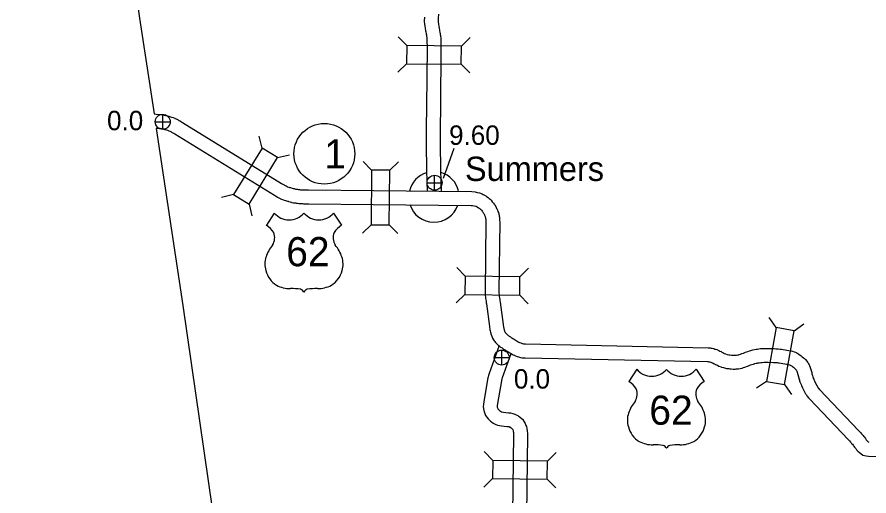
# Model space of a CAD drawing. Extents: x -939622 to -934245, y 1383184 to 1385301.
# Drawn here: x -936502.1 to -936446.6, y 1384888.5 to 1384919.8 of the extents above; entities that cross this region are included whole.
import ezdxf

# ---------------------------------------------------------------- set-up
doc = ezdxf.new("R2010")
doc.units = 0
for name, color, linetype in [('1', 7, 'Continuous'), ('10', 7, 'Continuous'), ('15', 7, 'Continuous'), ('20', 7, 'Continuous'), ('22', 7, 'Continuous'), ('24', 7, 'Continuous'), ('25', 7, 'Continuous'), ('26', 7, 'Continuous'), ('27', 7, 'Continuous')]:
    doc.layers.add(name, color=color, linetype=linetype)

msp = doc.modelspace()

# ---------------------------------------------------------------- linework, layer by layer
at = {"layer": '1'}
for points in [[(-936494.07, 1384919.67), (-936500.012, 1384960.421), (-936502.082, 1384974.221)], [(-936493.132, 1384913.45), (-936494.07, 1384919.67)], [(-936484.111, 1384851.453), (-936491.245, 1384900.95), (-936492.986, 1384912.484)]]:
    msp.add_lwpolyline(points, dxfattribs=at)
at = {"layer": '10'}
for points in [[(-936475.538, 1384919.741), (-936475.545, 1384919.513), (-936475.544, 1384919.412), (-936475.528, 1384919.325), (-936475.52, 1384919.274), (-936475.513, 1384919.229), (-936475.504, 1384919.167), (-936475.486, 1384919.018), (-936475.457, 1384918.86), (-936475.446, 1384918.783), (-936475.423, 1384918.664), (-936475.405, 1384918.586), (-936475.395, 1384918.525), (-936475.388, 1384918.476), (-936475.381, 1384918.439), (-936475.377, 1384918.393), (-936475.371, 1384918.359), (-936475.37, 1384918.358), (-936475.37, 1384918.305), (-936475.366, 1384918.245), (-936475.359, 1384917.74), (-936475.396, 1384913.941), (-936475.409, 1384912.491), (-936475.415, 1384911.991), (-936475.414, 1384911.751), (-936475.414, 1384911.486), (-936475.411, 1384911.1), (-936475.393, 1384910.168), (-936475.388, 1384909.807), (-936475.367, 1384908.978), (-936475.35, 1384908.435)], [(-936474.638, 1384919.713), (-936474.645, 1384919.505), (-936474.645, 1384919.498), (-936474.641, 1384919.477), (-936474.63, 1384919.408), (-936474.623, 1384919.358), (-936474.612, 1384919.288), (-936474.596, 1384919.155), (-936474.568, 1384919.002), (-936474.558, 1384918.929), (-936474.543, 1384918.85), (-936474.522, 1384918.761), (-936474.506, 1384918.665), (-936474.5, 1384918.625), (-936474.488, 1384918.56), (-936474.484, 1384918.516), (-936474.478, 1384918.484), (-936474.471, 1384918.402), (-936474.47, 1384918.34), (-936474.466, 1384918.28), (-936474.459, 1384917.741), (-936474.496, 1384913.933), (-936474.51, 1384912.483), (-936474.515, 1384911.987), (-936474.514, 1384911.752), (-936474.514, 1384911.489), (-936474.512, 1384911.112), (-936474.493, 1384910.184), (-936474.488, 1384909.825), (-936474.468, 1384909.003), (-936474.449, 1384908.417)], [(-936474.617, 1384919.944), (-936474.64, 1384919.688)], [(-936470.672, 1384898.332), (-936471.309, 1384896.51), (-936471.354, 1384896.378), (-936471.375, 1384896.291), (-936471.393, 1384896.22), (-936471.672, 1384894.672), (-936471.689, 1384894.475), (-936471.7, 1384894.354), (-936471.687, 1384894.192), (-936471.666, 1384894.099), (-936471.65, 1384894.05), (-936471.638, 1384894.005), (-936471.604, 1384893.9), (-936471.551, 1384893.777), (-936471.474, 1384893.662), (-936471.386, 1384893.557), (-936471.296, 1384893.473), (-936471.234, 1384893.407), (-936471.164, 1384893.355), (-936471.059, 1384893.278), (-936470.923, 1384893.206), (-936470.773, 1384893.127), (-936470.639, 1384893.114), (-936470.502, 1384893.096), (-936470.335, 1384893.076), (-936470.13, 1384893.054), (-936470.056, 1384893.048), (-936470.038, 1384893.044), (-936470.008, 1384893.032), (-936469.968, 1384893.019), (-936469.936, 1384893.005), (-936469.886, 1384892.971), (-936469.875, 1384892.962), (-936469.849, 1384892.935), (-936469.811, 1384892.902), (-936469.792, 1384892.877), (-936469.791, 1384892.874), (-936469.781, 1384892.85), (-936469.749, 1384892.772), (-936469.747, 1384892.767), (-936469.741, 1384892.72), (-936469.729, 1384892.666), (-936469.726, 1384892.648), (-936469.724, 1384892.608), (-936469.725, 1384892.523), (-936469.813, 1384885.591)], [(-936469.905, 1384897.798), (-936470.458, 1384896.218), (-936470.488, 1384896.127), (-936470.501, 1384896.075), (-936470.512, 1384896.031), (-936470.779, 1384894.552), (-936470.793, 1384894.394), (-936470.797, 1384894.348), (-936470.796, 1384894.333), (-936470.788, 1384894.31), (-936470.776, 1384894.265), (-936470.759, 1384894.215), (-936470.756, 1384894.207), (-936470.754, 1384894.203), (-936470.732, 1384894.177), (-936470.664, 1384894.113), (-936470.636, 1384894.084), (-936470.626, 1384894.077), (-936470.579, 1384894.042), (-936470.508, 1384894.005), (-936470.39, 1384893.989), (-936470.234, 1384893.97), (-936470.048, 1384893.95), (-936469.918, 1384893.94), (-936469.767, 1384893.905), (-936469.696, 1384893.876), (-936469.65, 1384893.861), (-936469.557, 1384893.822), (-936469.454, 1384893.77), (-936469.403, 1384893.731), (-936469.364, 1384893.704), (-936469.279, 1384893.641), (-936469.226, 1384893.586), (-936469.148, 1384893.518), (-936469.033, 1384893.365), (-936468.973, 1384893.254), (-936468.945, 1384893.183), (-936468.921, 1384893.124), (-936468.886, 1384893.046), (-936468.86, 1384892.924), (-936468.854, 1384892.876), (-936468.846, 1384892.841), (-936468.83, 1384892.751), (-936468.823, 1384892.623), (-936468.825, 1384892.51), (-936468.913, 1384885.573)]]:
    msp.add_lwpolyline(points, dxfattribs=at)
at = {"layer": '15'}
for points in [[(-936493.138, 1384913.439), (-936492.882, 1384913.404), (-936492.804, 1384913.398), (-936492.764, 1384913.399), (-936492.667, 1384913.39), (-936492.605, 1384913.381), (-936492.553, 1384913.371), (-936492.491, 1384913.36), (-936492.436, 1384913.345), (-936492.417, 1384913.341), (-936492.343, 1384913.337), (-936492.226, 1384913.297), (-936492.18, 1384913.282), (-936492.136, 1384913.267), (-936492.088, 1384913.253), (-936492.015, 1384913.232), (-936491.904, 1384913.199), (-936491.806, 1384913.149), (-936491.792, 1384913.143), (-936491.705, 1384913.112), (-936491.592, 1384913.057), (-936491.53, 1384913.012), (-936491.508, 1384913), (-936491.429, 1384912.958), (-936491.354, 1384912.919), (-936491.293, 1384912.874), (-936484.839, 1384908.907), (-936484.753, 1384908.859), (-936484.677, 1384908.803), (-936484.65, 1384908.784), (-936484.619, 1384908.769), (-936484.602, 1384908.761), (-936484.546, 1384908.741), (-936484.482, 1384908.703), (-936484.446, 1384908.686), (-936484.37, 1384908.659), (-936484.327, 1384908.644), (-936484.297, 1384908.636), (-936484.266, 1384908.629), (-936484.159, 1384908.604), (-936484.088, 1384908.577), (-936484.031, 1384908.571), (-936483.934, 1384908.537), (-936483.874, 1384908.532), (-936483.803, 1384908.521), (-936483.752, 1384908.513), (-936483.718, 1384908.508), (-936483.682, 1384908.503), (-936483.618, 1384908.495), (-936483.535, 1384908.487), (-936483.44, 1384908.487), (-936483.365, 1384908.479), (-936483.294, 1384908.479), (-936483.229, 1384908.477), (-936483.178, 1384908.477), (-936483.09, 1384908.481), (-936478.861, 1384908.439)], [(-936493.014, 1384912.514), (-936492.977, 1384912.509), (-936492.834, 1384912.498), (-936492.801, 1384912.498), (-936492.772, 1384912.496), (-936492.756, 1384912.493), (-936492.719, 1384912.486), (-936492.685, 1384912.48), (-936492.65, 1384912.471), (-936492.543, 1384912.446), (-936492.515, 1384912.445), (-936492.512, 1384912.444), (-936492.467, 1384912.429), (-936492.41, 1384912.409), (-936492.338, 1384912.388), (-936492.267, 1384912.368), (-936492.24, 1384912.36), (-936492.187, 1384912.333), (-936492.117, 1384912.303), (-936492.057, 1384912.282), (-936492.006, 1384912.245), (-936491.927, 1384912.203), (-936491.849, 1384912.162), (-936491.834, 1384912.154), (-936491.798, 1384912.128), (-936485.294, 1384908.13), (-936485.241, 1384908.101), (-936485.197, 1384908.068), (-936485.109, 1384908.009), (-936485.014, 1384907.959), (-936484.941, 1384907.926), (-936484.93, 1384907.922), (-936484.904, 1384907.907), (-936484.79, 1384907.853), (-936484.668, 1384907.809), (-936484.591, 1384907.783), (-936484.513, 1384907.762), (-936484.466, 1384907.751), (-936484.423, 1384907.741), (-936484.391, 1384907.729), (-936484.283, 1384907.692), (-936484.227, 1384907.686), (-936484.174, 1384907.668), (-936484.06, 1384907.644), (-936483.982, 1384907.638), (-936483.945, 1384907.632), (-936483.888, 1384907.623), (-936483.844, 1384907.617), (-936483.796, 1384907.61), (-936483.716, 1384907.601), (-936483.577, 1384907.587), (-936483.487, 1384907.587), (-936483.412, 1384907.579), (-936483.309, 1384907.579), (-936483.243, 1384907.577), (-936483.156, 1384907.577), (-936483.076, 1384907.581), (-936478.87, 1384907.539)], [(-936478.861, 1384908.439), (-936472.437, 1384908.372), (-936472.231, 1384908.351), (-936472.09, 1384908.315), (-936471.948, 1384908.289), (-936471.779, 1384908.228), (-936471.703, 1384908.183), (-936471.625, 1384908.14), (-936471.54, 1384908.085), (-936471.479, 1384908.05), (-936471.374, 1384907.975), (-936471.305, 1384907.915), (-936471.253, 1384907.871), (-936471.174, 1384907.8), (-936471.109, 1384907.713), (-936471.039, 1384907.625), (-936470.99, 1384907.551), (-936470.976, 1384907.528), (-936470.939, 1384907.487), (-936470.879, 1384907.392), (-936470.826, 1384907.277), (-936470.801, 1384907.223), (-936470.775, 1384907.161), (-936470.743, 1384907.078), (-936470.714, 1384907.008), (-936470.687, 1384906.904), (-936470.667, 1384906.828), (-936470.659, 1384906.76), (-936470.647, 1384906.705), (-936470.64, 1384906.61), (-936470.64, 1384906.573), (-936470.635, 1384906.519), (-936470.637, 1384906.483), (-936470.628, 1384906.391), (-936470.68, 1384901.879), (-936470.673, 1384901.756), (-936470.669, 1384901.659), (-936470.663, 1384901.599), (-936470.655, 1384901.528), (-936470.639, 1384901.443), (-936470.628, 1384901.343), (-936470.613, 1384901.251), (-936470.602, 1384901.162), (-936470.402, 1384899.702), (-936470.376, 1384899.52), (-936470.365, 1384899.476), (-936470.354, 1384899.419), (-936470.341, 1384899.371), (-936470.329, 1384899.32), (-936470.325, 1384899.308), (-936470.306, 1384899.267), (-936470.293, 1384899.224), (-936470.289, 1384899.217), (-936470.286, 1384899.211), (-936470.275, 1384899.197), (-936470.24, 1384899.153), (-936470.208, 1384899.114), (-936470.188, 1384899.091), (-936470.162, 1384899.064), (-936470.127, 1384899.033), (-936470.069, 1384898.989), (-936470.036, 1384898.959), (-936470.002, 1384898.939), (-936469.925, 1384898.891), (-936469.865, 1384898.843), (-936469.836, 1384898.826), (-936469.774, 1384898.793), (-936469.682, 1384898.736), (-936469.486, 1384898.618), (-936469.424, 1384898.574), (-936469.392, 1384898.558), (-936469.376, 1384898.549), (-936469.342, 1384898.537), (-936469.26, 1384898.503), (-936469.208, 1384898.477), (-936469.164, 1384898.457), (-936469.154, 1384898.454), (-936469.15, 1384898.453), (-936469.074, 1384898.446), (-936469.042, 1384898.436), (-936468.936, 1384898.431), (-936457.037, 1384898.186), (-936456.961, 1384898.178), (-936456.902, 1384898.17), (-936456.847, 1384898.165), (-936456.775, 1384898.155), (-936456.68, 1384898.131), (-936456.609, 1384898.104), (-936456.576, 1384898.091), (-936456.557, 1384898.085), (-936456.478, 1384898.062), (-936456.391, 1384898.019), (-936456.351, 1384898), (-936456.279, 1384897.971), (-936456.204, 1384897.935), (-936456.147, 1384897.903), (-936456.077, 1384897.869), (-936456.012, 1384897.831), (-936455.99, 1384897.82), (-936455.882, 1384897.78)], [(-936478.87, 1384907.539), (-936472.489, 1384907.473), (-936472.389, 1384907.462), (-936472.284, 1384907.435), (-936472.185, 1384907.417), (-936472.161, 1384907.409), (-936472.146, 1384907.4), (-936472.086, 1384907.367), (-936472.008, 1384907.316), (-936471.966, 1384907.292), (-936471.932, 1384907.268), (-936471.892, 1384907.233), (-936471.847, 1384907.195), (-936471.84, 1384907.189), (-936471.82, 1384907.162), (-936471.768, 1384907.096), (-936471.75, 1384907.069), (-936471.703, 1384906.991), (-936471.666, 1384906.95), (-936471.644, 1384906.902), (-936471.625, 1384906.861), (-936471.609, 1384906.822), (-936471.578, 1384906.743), (-936471.57, 1384906.723), (-936471.559, 1384906.678), (-936471.553, 1384906.659), (-936471.548, 1384906.612), (-936471.54, 1384906.578), (-936471.54, 1384906.571), (-936471.539, 1384906.523), (-936471.528, 1384906.405), (-936471.58, 1384901.858), (-936471.572, 1384901.711), (-936471.567, 1384901.598), (-936471.559, 1384901.508), (-936471.546, 1384901.393), (-936471.53, 1384901.31), (-936471.52, 1384901.219), (-936471.503, 1384901.119), (-936471.494, 1384901.046), (-936471.293, 1384899.576), (-936471.26, 1384899.351), (-936471.245, 1384899.286), (-936471.231, 1384899.212), (-936471.213, 1384899.147), (-936471.199, 1384899.09), (-936471.171, 1384898.994), (-936471.147, 1384898.94), (-936471.129, 1384898.887), (-936471.09, 1384898.805), (-936471.037, 1384898.709), (-936470.981, 1384898.64), (-936470.943, 1384898.589), (-936470.896, 1384898.533), (-936470.854, 1384898.485), (-936470.783, 1384898.412), (-936470.697, 1384898.335), (-936470.646, 1384898.297), (-936470.575, 1384898.232), (-936470.471, 1384898.17), (-936470.445, 1384898.154), (-936470.378, 1384898.101), (-936470.28, 1384898.042), (-936470.221, 1384898.011), (-936470.15, 1384897.967), (-936469.977, 1384897.863), (-936469.888, 1384897.801), (-936469.805, 1384897.758), (-936469.743, 1384897.726), (-936469.669, 1384897.698), (-936469.636, 1384897.685), (-936469.597, 1384897.665), (-936469.497, 1384897.62), (-936469.392, 1384897.583), (-936469.281, 1384897.561), (-936469.25, 1384897.558), (-936469.168, 1384897.534), (-936469.056, 1384897.535), (-936468.967, 1384897.531), (-936457.093, 1384897.287), (-936457.068, 1384897.285), (-936457.007, 1384897.276), (-936456.953, 1384897.271), (-936456.95, 1384897.271), (-936456.933, 1384897.264), (-936456.875, 1384897.242), (-936456.822, 1384897.225), (-936456.805, 1384897.22), (-936456.783, 1384897.209), (-936456.715, 1384897.176), (-936456.643, 1384897.147), (-936456.621, 1384897.137), (-936456.563, 1384897.104), (-936456.5, 1384897.074), (-936456.444, 1384897.041), (-936456.352, 1384896.994), (-936456.195, 1384896.936)], [(-936455.912, 1384897.789), (-936455.794, 1384897.755), (-936455.7, 1384897.728), (-936455.629, 1384897.725), (-936455.517, 1384897.711), (-936455.449, 1384897.702), (-936455.384, 1384897.697), (-936455.342, 1384897.697), (-936455.279, 1384897.704), (-936455.22, 1384897.705), (-936455.203, 1384897.707), (-936455.107, 1384897.724), (-936455.049, 1384897.735), (-936455.012, 1384897.747), (-936454.942, 1384897.77), (-936454.851, 1384897.803), (-936454.742, 1384897.84), (-936454.607, 1384897.9), (-936454.46, 1384897.952), (-936454.345, 1384897.983), (-936454.251, 1384898.013), (-936454.131, 1384898.047), (-936454.015, 1384898.072), (-936453.907, 1384898.089), (-936453.823, 1384898.097), (-936453.749, 1384898.108), (-936453.628, 1384898.127), (-936453.462, 1384898.137), (-936453.31, 1384898.142), (-936453.111, 1384898.135), (-936452.748, 1384898.128), (-936452.623, 1384898.123), (-936452.474, 1384898.115), (-936452.354, 1384898.101), (-936452.268, 1384898.086), (-936452.144, 1384898.068), (-936451.783, 1384898.012), (-936451.642, 1384897.988), (-936451.556, 1384897.958), (-936451.446, 1384897.924), (-936451.358, 1384897.889), (-936451.265, 1384897.849), (-936451.194, 1384897.804), (-936451.126, 1384897.766), (-936451.048, 1384897.711), (-936450.982, 1384897.662), (-936450.91, 1384897.602), (-936450.825, 1384897.53), (-936450.773, 1384897.482), (-936450.704, 1384897.422), (-936450.611, 1384897.321), (-936450.541, 1384897.216), (-936450.501, 1384897.143), (-936450.466, 1384897.076), (-936450.444, 1384897.02), (-936450.42, 1384896.967), (-936450.393, 1384896.904), (-936450.366, 1384896.838), (-936450.345, 1384896.762), (-936450.325, 1384896.694), (-936450.294, 1384896.57), (-936450.293, 1384896.535), (-936450.276, 1384896.487), (-936450.261, 1384896.424), (-936450.24, 1384896.37), (-936450.216, 1384896.283), (-936450.2, 1384896.231), (-936450.19, 1384896.2), (-936450.163, 1384896.138), (-936450.135, 1384896.072), (-936450.11, 1384896.02), (-936450.086, 1384895.965), (-936449.954, 1384895.721), (-936449.866, 1384895.564), (-936449.842, 1384895.534), (-936449.84, 1384895.531), (-936449.83, 1384895.521), (-936449.781, 1384895.471), (-936447.235, 1384892.794), (-936447.155, 1384892.709), (-936447.089, 1384892.63), (-936447.043, 1384892.582), (-936446.989, 1384892.514), (-936446.944, 1384892.459), (-936446.898, 1384892.402), (-936446.86, 1384892.355), (-936446.799, 1384892.275), (-936446.764, 1384892.217), (-936446.738, 1384892.185), (-936446.685, 1384892.122), (-936446.651, 1384892.084), (-936446.625, 1384892.061), (-936446.574, 1384892.024), (-936446.564, 1384892.022)], [(-936456.165, 1384896.926), (-936456.047, 1384896.891), (-936455.847, 1384896.833), (-936455.702, 1384896.827), (-936455.633, 1384896.819), (-936455.546, 1384896.806), (-936455.413, 1384896.796), (-936455.287, 1384896.798), (-936455.224, 1384896.805), (-936455.158, 1384896.806), (-936455.067, 1384896.817), (-936454.947, 1384896.839), (-936454.826, 1384896.861), (-936454.731, 1384896.892), (-936454.647, 1384896.919), (-936454.553, 1384896.954), (-936454.417, 1384896.999), (-936454.272, 1384897.063), (-936454.193, 1384897.092), (-936454.093, 1384897.118), (-936453.99, 1384897.151), (-936453.912, 1384897.173), (-936453.849, 1384897.187), (-936453.796, 1384897.196), (-936453.718, 1384897.202), (-936453.612, 1384897.218), (-936453.53, 1384897.231), (-936453.42, 1384897.238), (-936453.309, 1384897.242), (-936453.136, 1384897.236), (-936452.774, 1384897.228), (-936452.665, 1384897.224), (-936452.55, 1384897.218), (-936452.484, 1384897.211), (-936452.414, 1384897.198), (-936452.279, 1384897.178), (-936451.926, 1384897.123), (-936451.868, 1384897.114), (-936451.839, 1384897.103), (-936451.745, 1384897.074), (-936451.701, 1384897.057), (-936451.685, 1384897.05), (-936451.654, 1384897.03), (-936451.606, 1384897.004), (-936451.576, 1384896.982), (-936451.538, 1384896.954), (-936451.49, 1384896.914), (-936451.423, 1384896.857), (-936451.372, 1384896.81), (-936451.332, 1384896.775), (-936451.321, 1384896.763), (-936451.311, 1384896.749), (-936451.296, 1384896.721), (-936451.288, 1384896.705), (-936451.272, 1384896.666), (-936451.241, 1384896.6), (-936451.235, 1384896.584), (-936451.16, 1384896.286), (-936451.14, 1384896.23), (-936451.123, 1384896.155), (-936451.094, 1384896.084), (-936451.081, 1384896.034), (-936451.058, 1384895.96), (-936451.031, 1384895.877), (-936450.99, 1384895.784), (-936450.956, 1384895.701), (-936450.926, 1384895.639), (-936450.894, 1384895.569), (-936450.854, 1384895.494), (-936450.769, 1384895.319), (-936450.694, 1384895.173), (-936450.655, 1384895.132), (-936450.641, 1384895.106), (-936450.604, 1384895.047), (-936450.567, 1384895), (-936450.532, 1384894.949), (-936450.469, 1384894.888), (-936450.432, 1384894.849), (-936447.888, 1384892.175), (-936447.828, 1384892.111), (-936447.76, 1384892.03), (-936447.721, 1384891.989), (-936447.69, 1384891.95), (-936447.643, 1384891.892), (-936447.598, 1384891.836), (-936447.569, 1384891.8), (-936447.544, 1384891.768), (-936447.5, 1384891.695), (-936447.429, 1384891.608), (-936447.366, 1384891.534), (-936447.289, 1384891.447), (-936447.189, 1384891.358), (-936447.103, 1384891.296), (-936446.955, 1384891.183), (-936446.742, 1384891.14)], [(-936446.745, 1384891.14), (-936446.594, 1384891.109), (-936446.022, 1384891.101)]]:
    msp.add_lwpolyline(points, dxfattribs=at)
at = {"layer": '20'}
for p, q in [((-936476.689, 1384917.896), (-936477.244, 1384918.462)), ((-936473.126, 1384917.861), (-936472.56, 1384918.415)), ((-936476.701, 1384916.708), (-936477.267, 1384916.154)), ((-936473.137, 1384916.673), (-936472.583, 1384916.107)), ((-936486.11, 1384911.212), (-936486.294, 1384911.982)), ((-936485.098, 1384910.59), (-936484.328, 1384910.774)), ((-936478.973, 1384909.772), (-936479.528, 1384910.338)), ((-936477.785, 1384909.76), (-936477.22, 1384910.314)), ((-936487.977, 1384908.176), (-936488.747, 1384907.992)), ((-936486.964, 1384907.554), (-936486.781, 1384906.783)), ((-936479.01, 1384906.208), (-936479.576, 1384905.654)), ((-936477.822, 1384906.196), (-936477.268, 1384905.63)), ((-936472.876, 1384902.854), (-936473.43, 1384903.42)), ((-936469.312, 1384902.813), (-936468.746, 1384903.366)), ((-936472.89, 1384901.666), (-936473.456, 1384901.113)), ((-936469.326, 1384901.625), (-936468.773, 1384901.058)), ((-936452.617, 1384899.501), (-936453.07, 1384900.151)), ((-936451.447, 1384899.293), (-936450.798, 1384899.746)), ((-936453.243, 1384895.993), (-936453.893, 1384895.54)), ((-936452.074, 1384895.784), (-936451.621, 1384895.134)), ((-936471.079, 1384890.843), (-936471.631, 1384891.41)), ((-936467.515, 1384890.798), (-936466.948, 1384891.351)), ((-936471.093, 1384889.655), (-936471.661, 1384889.102)), ((-936467.53, 1384889.61), (-936466.977, 1384889.043))]:
    msp.add_line(p, q, dxfattribs=at)
for points in [[(-936476.701, 1384916.708), (-936473.137, 1384916.673), (-936473.126, 1384917.861), (-936476.689, 1384917.896)], [(-936486.11, 1384911.212), (-936487.977, 1384908.176), (-936486.964, 1384907.554), (-936485.098, 1384910.59)], [(-936477.822, 1384906.196), (-936477.785, 1384909.76), (-936478.973, 1384909.772), (-936479.01, 1384906.208)], [(-936469.312, 1384902.813), (-936472.876, 1384902.854), (-936472.89, 1384901.666), (-936469.326, 1384901.625)], [(-936452.617, 1384899.501), (-936453.243, 1384895.993), (-936452.074, 1384895.784), (-936451.447, 1384899.293)], [(-936471.093, 1384889.655), (-936467.53, 1384889.61), (-936467.515, 1384890.798), (-936471.079, 1384890.843)]]:
    msp.add_lwpolyline(points, close=True, dxfattribs=at)
at = {"layer": '22'}
for p, q in [((-936485.315, 1384906.973), (-936485.835, 1384906.17)), ((-936481.455, 1384906.973), (-936480.935, 1384906.17)), ((-936461.689, 1384896.781), (-936462.208, 1384895.978)), ((-936457.828, 1384896.781), (-936457.309, 1384895.978))]:
    msp.add_line(p, q, dxfattribs=at)
for centre, radius, start, end in [((-936484.348, 1384907.786), 1.264, 220.075, 319.6701), ((-936482.422, 1384907.786), 1.264, 220.3299, 319.925), ((-936486.513, 1384905.004), 1.349, 30.7809, 59.9883), ((-936486.216, 1384905.36), 0.925, 328.8105, 21.2108), ((-936480.554, 1384905.36), 0.925, 158.7892, 211.1895), ((-936480.257, 1384905.004), 1.349, 120.0117, 149.2191), ((-936483.798, 1384903.464), 2.157, 138.9565, 162.6913), ((-936482.972, 1384903.464), 2.157, 17.3087, 41.0435), ((-936484.51, 1384903.641), 1.426, 160.9576, 197.3819), ((-936482.26, 1384903.641), 1.426, 342.6181, 19.0424), ((-936484.278, 1384903.645), 1.65, 195.1074, 237.1312), ((-936482.492, 1384903.645), 1.65, 302.8688, 344.8926), ((-936484.247, 1384904.164), 2.118, 244.0771, 269.5779), ((-936484.198, 1384898.167), 3.88, 81.1942, 90.9539), ((-936483.713, 1384901.646), 0.372, 28.0342, 72.9864), ((-936483.057, 1384901.646), 0.372, 107.0136, 151.9658), ((-936482.572, 1384898.167), 3.88, 89.0461, 98.8058), ((-936482.523, 1384904.164), 2.118, 270.4221, 295.9229), ((-936460.722, 1384897.595), 1.264, 220.075, 319.6701), ((-936458.795, 1384897.595), 1.264, 220.3299, 319.925), ((-936462.886, 1384894.812), 1.349, 30.7809, 59.9883), ((-936456.63, 1384894.812), 1.349, 120.0117, 149.2191), ((-936462.589, 1384895.168), 0.925, 328.8105, 21.2108), ((-936456.927, 1384895.168), 0.925, 158.7892, 211.1895), ((-936460.171, 1384893.272), 2.157, 138.9565, 162.6913), ((-936459.345, 1384893.272), 2.157, 17.3087, 41.0435), ((-936460.883, 1384893.449), 1.426, 160.9576, 197.3819), ((-936458.633, 1384893.449), 1.426, 342.6181, 19.0424), ((-936460.651, 1384893.453), 1.65, 195.1074, 237.1312), ((-936458.865, 1384893.453), 1.65, 302.8688, 344.8926), ((-936460.621, 1384893.973), 2.118, 244.0771, 269.5779), ((-936460.572, 1384887.975), 3.88, 81.1942, 90.9539), ((-936460.086, 1384891.454), 0.372, 28.0342, 72.9864), ((-936459.43, 1384891.454), 0.372, 107.0136, 151.9658), ((-936458.945, 1384887.975), 3.88, 89.0461, 98.8058), ((-936458.896, 1384893.973), 2.118, 270.4221, 295.9229)]:
    msp.add_arc(centre, radius, start, end, dxfattribs=at)
at = {"layer": '24'}
for start, end in [(107.0646, 166.4364), (13.6767, 73.952), (197.4748, 340.9839)]:
    msp.add_arc((-936474.908, 1384908.021), 1.65, start, end, dxfattribs=at)
at = {"layer": '25'}
msp.add_line((-936473.618, 1384911.18), (-936474.309, 1384909.222), dxfattribs=at)
at = {"layer": '26'}
for p, q in [((-936493.078, 1384912.921), (-936492.103, 1384912.921)), ((-936492.59, 1384912.434), (-936492.59, 1384913.409)), ((-936474.873, 1384908.459), (-936474.873, 1384909.434)), ((-936475.361, 1384908.947), (-936474.386, 1384908.947)), ((-936470.495, 1384897.057), (-936470.495, 1384898.032)), ((-936470.983, 1384897.544), (-936470.008, 1384897.544))]:
    msp.add_line(p, q, dxfattribs=at)
for centre in [(-936492.59, 1384912.921), (-936474.873, 1384908.947), (-936470.495, 1384897.544)]:
    msp.add_circle(centre, 0.487, dxfattribs=at)
at = {"layer": '27'}
msp.add_circle((-936482.055, 1384910.836), 1.98, dxfattribs=at)

# ---------------------------------------------------------------- texts
at = {"layer": '22'}
for p in [(-936484.542, 1384903.502), (-936460.878, 1384893.164)]:
    msp.add_text('62', height=1.9008, dxfattribs=at).set_placement(p)
at = {"layer": '24'}
msp.add_text('Summers', height=1.584, dxfattribs=at).set_placement((-936472.89, 1384909.064))
at = {"layer": '25'}
for s, p in [('0.0', (-936496.215, 1384912.371)), ('9.60', (-936473.925, 1384911.418)), ('0.0', (-936469.701, 1384895.523))]:
    msp.add_text(s, height=1.2672, dxfattribs=at).set_placement(p)
at = {"layer": '27'}
msp.add_text('1', height=1.901, rotation=359.9, dxfattribs=at).set_placement((-936482.057, 1384909.885))

doc.saveas('drawing.dxf')
